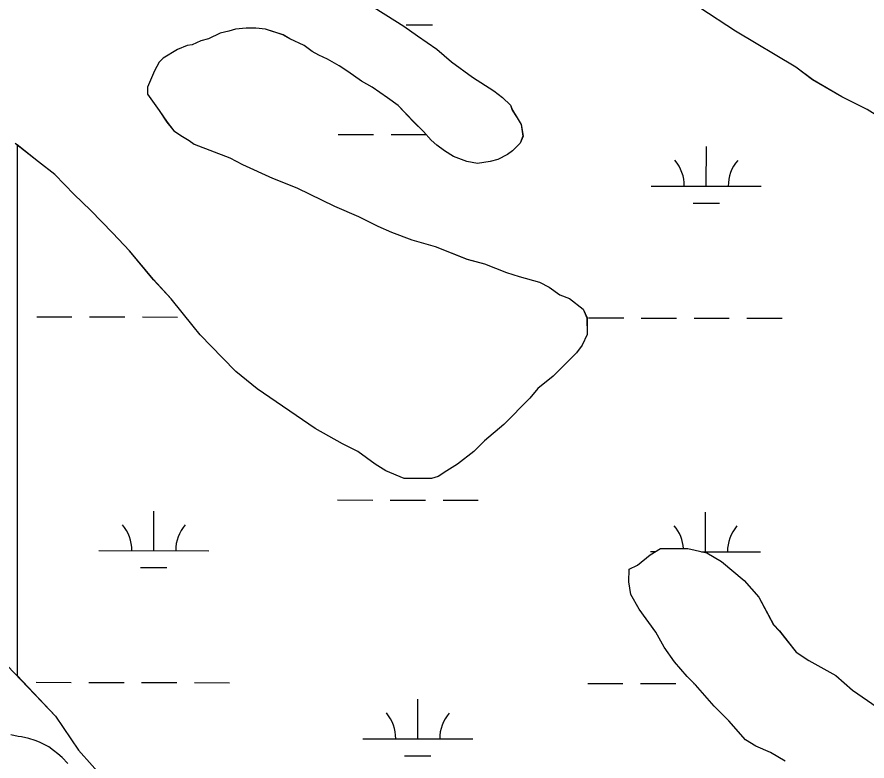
# Model space of a CAD drawing. Extents: x 3187622 to 3225504, y 800805 to 826213.
# Drawn here: x 3215002 to 3215775, y 820490 to 821167 of the extents above; entities that cross this region are included whole.
import ezdxf

# ---------------------------------------------------------------- set-up
doc = ezdxf.new("R2010")
doc.units = 0
for name, color, linetype in [('V-SITE-VEGE', 7, 'Continuous'), ('V-TOPO-SHOR', 7, 'Continuous'), ('V-WETL-SWMP', 7, 'Continuous')]:
    doc.layers.add(name, color=color, linetype=linetype)

msp = doc.modelspace()

# ---------------------------------------------------------------- linework, layer by layer
at = {"layer": 'V-SITE-VEGE'}
for p, q in [((3215318.77, 821180.77), (3215353.98, 821158.81)), ((3215655.5, 821154.23), (3215623.21, 821175.43)), ((3215194.71, 821154.26), (3215186.79, 821152.5)), ((3215200.87, 821156.03), (3215194.71, 821154.26)), ((3215210.55, 821156.92), (3215200.87, 821156.03)), ((3215219.35, 821156.93), (3215210.55, 821156.92)), ((3215228.15, 821156.06), (3215219.35, 821156.93)), ((3215243.99, 821150.79), (3215228.15, 821156.06)), ((3215353.98, 821158.81), (3215366.31, 821150.02)), ((3215710.62, 821121.43), (3215655.5, 821154.23)), ((3215169.2, 821145.45), (3215161.29, 821141.92)), ((3215176.24, 821147.21), (3215169.2, 821145.45)), ((3215186.79, 821152.5), (3215176.24, 821147.21)), ((3215250.16, 821147.28), (3215243.99, 821150.79)), ((3215263.36, 821141.13), (3215250.16, 821147.28)), ((3215366.31, 821150.02), (3215383.92, 821137.71)), ((3215156.89, 821141.03), (3215148.09, 821137.51)), ((3215161.29, 821141.92), (3215156.89, 821141.03)), ((3215270.41, 821135.85), (3215263.36, 821141.13)), ((3215383.92, 821137.71), (3215397.12, 821126.29)), ((3215148.09, 821137.51), (3215134.9, 821129.58)), ((3215276.56, 821132.34), (3215270.41, 821135.85)), ((3215284.49, 821128.83), (3215276.56, 821132.34)), ((3215131.38, 821126.05), (3215126.99, 821118.13)), ((3215134.9, 821129.58), (3215131.38, 821126.05)), ((3215295.06, 821122.68), (3215284.49, 821128.83)), ((3215302.98, 821117.4), (3215295.06, 821122.68)), ((3215397.12, 821126.29), (3215416.5, 821112.22)), ((3215126.99, 821118.13), (3215120.85, 821103.17)), ((3215315.31, 821108.61), (3215302.98, 821117.4)), ((3215725.8, 821109.88), (3215710.62, 821121.43)), ((3215324.99, 821103.34), (3215315.31, 821108.61)), ((3215416.5, 821112.22), (3215435.86, 821099.92)), ((3215752.41, 821094.44), (3215725.8, 821109.88)), ((3215120.85, 821103.17), (3215120.85, 821097.01)), ((3215339.08, 821093.68), (3215324.99, 821103.34)), ((3215435.86, 821099.92), (3215443.79, 821093.77)), ((3215120.85, 821097.01), (3215131.42, 821082.06)), ((3215348.76, 821086.65), (3215339.08, 821093.68)), ((3215443.79, 821093.77), (3215450.83, 821086.74)), ((3215775.23, 821082.84), (3215752.41, 821094.44)), ((3215362.85, 821071.7), (3215348.76, 821086.65)), ((3215450.83, 821086.74), (3215452.6, 821082.34)), ((3215131.42, 821082.06), (3215138.47, 821071.51)), ((3215452.6, 821082.34), (3215457, 821075.3)), ((3215809.42, 821061.63), (3215775.23, 821082.84)), ((3215138.47, 821071.51), (3215144.64, 821063.59)), ((3215371.66, 821062.91), (3215362.85, 821071.7)), ((3215457, 821075.3), (3215460.53, 821069.15)), ((3215460.53, 821069.15), (3215462.3, 821058.59)), ((3215144.64, 821063.59), (3215152.56, 821058.32)), ((3215378.71, 821054.99), (3215371.66, 821062.91)), ((3215152.56, 821058.32), (3215158.72, 821054.8)), ((3215158.72, 821054.8), (3215163.13, 821051.29)), ((3215383.99, 821050.6), (3215378.71, 821054.99)), ((3215462.3, 821058.59), (3215459.67, 821052.43)), ((3215021.47, 821035.33), (3215000.34, 821052.02)), ((3215163.13, 821051.29), (3215195.69, 821039)), ((3215391.03, 821045.33), (3215383.99, 821050.6)), ((3215398.96, 821040.05), (3215391.03, 821045.33)), ((3215452.63, 821045.38), (3215448.23, 821041.86)), ((3215459.67, 821052.43), (3215452.63, 821045.38)), ((3215195.69, 821039), (3215207.14, 821032.85)), ((3215411.28, 821035.67), (3215398.96, 821040.05)), ((3215439.44, 821037.45), (3215432.4, 821035.68)), ((3215448.23, 821041.86), (3215439.44, 821037.45)), ((3215036.44, 821023.9), (3215021.47, 821035.33)), ((3215207.14, 821032.85), (3215234.43, 821020.55)), ((3215420.96, 821033.91), (3215411.28, 821035.67)), ((3215432.4, 821035.68), (3215420.96, 821033.91)), ((3215054.05, 821005.43), (3215036.44, 821023.9)), ((3215234.43, 821020.55), (3215256.43, 821011.77)), ((3215256.43, 821011.77), (3215290.77, 820995.08)), ((3215069.02, 820991.37), (3215054.05, 821005.43)), ((3215089.28, 820970.27), (3215069.02, 820991.37)), ((3215290.77, 820995.08), (3215312.77, 820985.42)), ((3215312.77, 820985.42), (3215330.38, 820976.64)), ((3215330.38, 820976.64), (3215342.7, 820971.37)), ((3215104.25, 820954.44), (3215089.28, 820970.27)), ((3215342.7, 820971.37), (3215361.19, 820964.34)), ((3215361.19, 820964.34), (3215382.31, 820958.2)), ((3215126.27, 820928.06), (3215104.25, 820954.44)), ((3215382.31, 820958.2), (3215411.36, 820946.79)), ((3215411.36, 820946.79), (3215427.2, 820942.41)), ((3215427.2, 820942.41), (3215447.45, 820934.5)), ((3215447.45, 820934.5), (3215458.89, 820930.99)), ((3215458.89, 820930.99), (3215477.37, 820925.73)), ((3215142.13, 820910.48), (3215126.27, 820928.06)), ((3215477.37, 820925.73), (3215486.17, 820921.34)), ((3215486.17, 820921.34), (3215495.86, 820914.31)), ((3215495.86, 820914.31), (3215504.66, 820910.79)), ((3215162.39, 820885.86), (3215142.13, 820910.48)), ((3215504.66, 820910.79), (3215516.99, 820901.13)), ((3215516.99, 820901.13), (3215520.52, 820893.21)), ((3215520.52, 820893.21), (3215520.53, 820878.25)), ((3215168.56, 820877.94), (3215162.39, 820885.86)), ((3215188.81, 820856.84), (3215168.56, 820877.94)), ((3215520.53, 820878.25), (3215516.14, 820868.57)), ((3215516.14, 820868.57), (3215510.87, 820861.52)), ((3215510.87, 820861.52), (3215489.77, 820840.39)), ((3215201.14, 820844.54), (3215188.81, 820856.84)), ((3215220.52, 820828.71), (3215201.14, 820844.54)), ((3215489.77, 820840.39), (3215475.7, 820828.94)), ((3215273.34, 820792.68), (3215220.52, 820828.71)), ((3215475.7, 820828.94), (3215468.67, 820820.13)), ((3215468.67, 820820.13), (3215444.93, 820796.35)), ((3215297.99, 820778.62), (3215273.34, 820792.68)), ((3215444.93, 820796.35), (3215427.34, 820781.38)), ((3215312.08, 820771.6), (3215297.99, 820778.62)), ((3215427.34, 820781.38), (3215417.67, 820771.69)), ((3215327.93, 820760.17), (3215312.08, 820771.6)), ((3215417.67, 820771.69), (3215402.72, 820760.23)), ((3215337.61, 820754.02), (3215327.93, 820760.17)), ((3215402.72, 820760.23), (3215393.05, 820754.07)), ((3215354.34, 820747), (3215337.61, 820754.02)), ((3215393.05, 820754.07), (3215385.13, 820748.78)), ((3215378.98, 820747.02), (3215354.34, 820747)), ((3215385.13, 820748.78), (3215378.98, 820747.02)), ((3215577.94, 820677.79), (3215587.51, 820683.45)), ((3215587.51, 820683.45), (3215612.31, 820683.28)), ((3215612.31, 820683.28), (3215629.45, 820679.35)), ((3215566.42, 820668.33), (3215577.94, 820677.79)), ((3215629.45, 820679.35), (3215642.76, 820671.63)), ((3215558.77, 820664.56), (3215566.42, 820668.33)), ((3215642.76, 820671.63), (3215663.63, 820654.33)), ((3215558.69, 820653.11), (3215558.77, 820664.56)), ((3215560.52, 820641.65), (3215558.69, 820653.11)), ((3215663.63, 820654.33), (3215676.88, 820638.97)), ((3215568.07, 820628.25), (3215560.52, 820641.65)), ((3215676.88, 820638.97), (3215690.07, 820614.08)), ((3215583.19, 820607.16), (3215568.07, 820628.25)), ((3215690.07, 820614.08), (3215695.76, 820608.32)), ((3215590.73, 820593.76), (3215583.19, 820607.16)), ((3215695.76, 820608.32), (3215710.89, 820589.14)), ((3215600.18, 820580.34), (3215590.73, 820593.76)), ((3215710.89, 820589.14), (3215722.29, 820581.44)), ((3215722.29, 820581.44), (3215747, 820567.92)), ((3214993.47, 820576.74), (3215037.04, 820530.67)), ((3215611.54, 820566.91), (3215600.18, 820580.34)), ((3215619.12, 820559.23), (3215611.54, 820566.91)), ((3215747, 820567.92), (3215762.17, 820554.46)), ((3215636.16, 820540.04), (3215619.12, 820559.23)), ((3215762.17, 820554.46), (3215798.25, 820529.42)), ((3215649.43, 820526.59), (3215636.16, 820540.04)), ((3215037.04, 820530.67), (3215057.83, 820500)), ((3215664.57, 820509.32), (3215649.43, 820526.59)), ((3215674.07, 820503.54), (3215664.57, 820509.32)), ((3215057.83, 820500), (3215093.8, 820459.7)), ((3215687.39, 820497.72), (3215674.07, 820503.54)), ((3215700.69, 820490.01), (3215687.39, 820497.72))]:
    msp.add_line(p, q, dxfattribs=at)
at = {"layer": 'V-TOPO-SHOR'}
msp.add_lwpolyline([(3215048.37, 820487.75), (3215043.25, 820493.26), (3215039.31, 820496.6), (3215035.37, 820499.55), (3215030.84, 820502.9), (3215022.56, 820507.22), (3215018.43, 820508.79), (3215012.91, 820510.36), (3215006.21, 820512.13), (3215003.06, 820512.33), (3214996.37, 820513.9)], dxfattribs=at)
at = {"layer": 'V-WETL-SWMP'}
for p, q in [((3215318.77, 821180.78), (3215353.99, 821158.81)), ((3215655.51, 821154.23), (3215623.22, 821175.43)), ((3215194.72, 821154.27), (3215186.8, 821152.5)), ((3215200.88, 821156.04), (3215194.72, 821154.27)), ((3215210.56, 821156.92), (3215200.88, 821156.04)), ((3215219.36, 821156.93), (3215210.56, 821156.92)), ((3215228.16, 821156.06), (3215219.36, 821156.93)), ((3215244, 821150.79), (3215228.16, 821156.06)), ((3215353.99, 821158.81), (3215366.31, 821150.02)), ((3215355.9, 821160.11), (3215379.9, 821160.06)), ((3215710.62, 821121.43), (3215655.51, 821154.23)), ((3215169.21, 821145.45), (3215161.3, 821141.92)), ((3215176.25, 821147.21), (3215169.21, 821145.45)), ((3215186.8, 821152.5), (3215176.25, 821147.21)), ((3215250.16, 821147.28), (3215244, 821150.79)), ((3215263.37, 821141.13), (3215250.16, 821147.28)), ((3215366.31, 821150.02), (3215383.92, 821137.72)), ((3215156.9, 821141.04), (3215148.1, 821137.51)), ((3215161.3, 821141.92), (3215156.9, 821141.04)), ((3215270.41, 821135.86), (3215263.37, 821141.13)), ((3215383.92, 821137.72), (3215397.13, 821126.29)), ((3215148.1, 821137.51), (3215134.91, 821129.58)), ((3215276.58, 821132.34), (3215270.41, 821135.86)), ((3215284.5, 821128.83), (3215276.58, 821132.34)), ((3215131.39, 821126.06), (3215127, 821118.13)), ((3215134.91, 821129.58), (3215131.39, 821126.06)), ((3215295.06, 821122.68), (3215284.5, 821128.83)), ((3215302.99, 821117.41), (3215295.06, 821122.68)), ((3215397.13, 821126.29), (3215416.5, 821112.23)), ((3215127, 821118.13), (3215120.85, 821103.17)), ((3215315.31, 821108.62), (3215302.99, 821117.41)), ((3215725.81, 821109.88), (3215710.62, 821121.43)), ((3215325, 821103.35), (3215315.31, 821108.62)), ((3215416.5, 821112.23), (3215435.87, 821099.92)), ((3215752.41, 821094.44), (3215725.81, 821109.88)), ((3215120.85, 821103.17), (3215120.86, 821097.01)), ((3215339.08, 821093.68), (3215325, 821103.35)), ((3215435.87, 821099.92), (3215443.8, 821093.77)), ((3215120.86, 821097.01), (3215131.43, 821082.06)), ((3215348.77, 821086.65), (3215339.08, 821093.68)), ((3215443.8, 821093.77), (3215450.84, 821086.74)), ((3215775.23, 821082.85), (3215752.41, 821094.44)), ((3215362.86, 821071.7), (3215348.77, 821086.65)), ((3215450.84, 821086.74), (3215452.61, 821082.34)), ((3215131.43, 821082.06), (3215138.48, 821071.51)), ((3215452.61, 821082.34), (3215457.01, 821075.3)), ((3215809.43, 821061.63), (3215775.23, 821082.85)), ((3215138.48, 821071.51), (3215144.65, 821063.59)), ((3215371.67, 821062.91), (3215362.86, 821071.7)), ((3215457.01, 821075.3), (3215460.54, 821069.15)), ((3215460.54, 821069.15), (3215462.31, 821058.59)), ((3215144.65, 821063.59), (3215152.57, 821058.32)), ((3215378.72, 821055), (3215371.67, 821062.91)), ((3215152.57, 821058.32), (3215158.73, 821054.81)), ((3215158.73, 821054.81), (3215163.13, 821051.29)), ((3215294.29, 821060.24), (3215326.29, 821060.17)), ((3215342.29, 821060.14), (3215374.2, 821060.07)), ((3215384, 821050.6), (3215378.72, 821055)), ((3215462.31, 821058.59), (3215459.67, 821052.43)), ((3215021.48, 821035.33), (3215002.03, 821050.7)), ((3215002.03, 821050.7), (3215002.03, 820567.7)), ((3215163.13, 821051.29), (3215195.7, 821039)), ((3215391.04, 821045.33), (3215384, 821050.6)), ((3215398.97, 821040.06), (3215391.04, 821045.33)), ((3215452.64, 821045.38), (3215448.24, 821041.86)), ((3215459.67, 821052.43), (3215452.64, 821045.38)), ((3215629.03, 821013.12), (3215629.11, 821049.12)), ((3215195.7, 821039), (3215207.15, 821032.85)), ((3215411.29, 821035.67), (3215398.97, 821040.06)), ((3215439.45, 821037.45), (3215432.41, 821035.69)), ((3215448.24, 821041.86), (3215439.45, 821037.45)), ((3215036.45, 821023.9), (3215021.48, 821035.33)), ((3215207.15, 821032.85), (3215234.44, 821020.55)), ((3215420.97, 821033.92), (3215411.29, 821035.67)), ((3215432.41, 821035.69), (3215420.97, 821033.92)), ((3215054.06, 821005.44), (3215036.45, 821023.9)), ((3215234.44, 821020.55), (3215256.44, 821011.77)), ((3215256.44, 821011.77), (3215290.77, 820995.09)), ((3215579.03, 821013.23), (3215679.03, 821013.02)), ((3215069.03, 820991.37), (3215054.06, 821005.44)), ((3215089.29, 820970.27), (3215069.03, 820991.37)), ((3215290.77, 820995.09), (3215312.78, 820985.43)), ((3215617, 820997.72), (3215641, 820997.67)), ((3215312.78, 820985.43), (3215330.39, 820976.64)), ((3215330.39, 820976.64), (3215342.71, 820971.37)), ((3215104.26, 820954.45), (3215089.29, 820970.27)), ((3215342.71, 820971.37), (3215361.2, 820964.35)), ((3215361.2, 820964.35), (3215382.32, 820958.21)), ((3215126.28, 820928.07), (3215104.26, 820954.45)), ((3215382.32, 820958.21), (3215411.37, 820946.79)), ((3215411.37, 820946.79), (3215427.21, 820942.41)), ((3215427.21, 820942.41), (3215447.45, 820934.51)), ((3215447.45, 820934.51), (3215458.9, 820931)), ((3215458.9, 820931), (3215477.38, 820925.73)), ((3215142.14, 820910.48), (3215126.28, 820928.07)), ((3215477.38, 820925.73), (3215486.18, 820921.34)), ((3215486.18, 820921.34), (3215495.87, 820914.31)), ((3215495.87, 820914.31), (3215504.67, 820910.8)), ((3215162.4, 820885.86), (3215142.14, 820910.48)), ((3215504.67, 820910.8), (3215517, 820901.13)), ((3215517, 820901.13), (3215520.53, 820893.21)), ((3215020.04, 820894.29), (3215052.04, 820894.23)), ((3215068.04, 820894.2), (3215100.04, 820894.13)), ((3215116.04, 820894.1), (3215148.04, 820894.03)), ((3215520.53, 820893.21), (3215520.54, 820878.25)), ((3215521.95, 820893.27), (3215553.95, 820893.21)), ((3215569.95, 820893.17), (3215601.95, 820893.11)), ((3215617.95, 820893.08), (3215649.95, 820893.01)), ((3215665.95, 820892.98), (3215697.95, 820892.91)), ((3215168.57, 820877.95), (3215162.4, 820885.86)), ((3215188.82, 820856.85), (3215168.57, 820877.95)), ((3215520.54, 820878.25), (3215516.15, 820868.57)), ((3215516.15, 820868.57), (3215510.87, 820861.53)), ((3215510.87, 820861.53), (3215489.77, 820840.39)), ((3215201.15, 820844.54), (3215188.82, 820856.85)), ((3215220.52, 820828.72), (3215201.15, 820844.54)), ((3215489.77, 820840.39), (3215475.7, 820828.94)), ((3215273.35, 820792.68), (3215220.52, 820828.72)), ((3215475.7, 820828.94), (3215468.67, 820820.13)), ((3215468.67, 820820.13), (3215444.94, 820796.35)), ((3215298, 820778.63), (3215273.35, 820792.68)), ((3215444.94, 820796.35), (3215427.35, 820781.38)), ((3215312.09, 820771.6), (3215298, 820778.63)), ((3215427.35, 820781.38), (3215417.68, 820771.69)), ((3215327.94, 820760.17), (3215312.09, 820771.6)), ((3215417.68, 820771.69), (3215402.73, 820760.24)), ((3215337.62, 820754.02), (3215327.94, 820760.17)), ((3215402.73, 820760.24), (3215393.06, 820754.07)), ((3215354.35, 820747), (3215337.62, 820754.02)), ((3215393.06, 820754.07), (3215385.14, 820748.79)), ((3215378.98, 820747.02), (3215354.35, 820747)), ((3215385.14, 820748.79), (3215378.98, 820747.02)), ((3215293.61, 820727.56), (3215325.61, 820727.5)), ((3215341.61, 820727.46), (3215373.61, 820727.4)), ((3215389.61, 820727.37), (3215421.61, 820727.3)), ((3215126.45, 820681.47), (3215126.52, 820717.47)), ((3215628.36, 820680.45), (3215628.43, 820716.45)), ((3215076.45, 820681.57), (3215176.45, 820681.37)), ((3215577.94, 820677.79), (3215587.52, 820683.45)), ((3215587.52, 820683.45), (3215612.32, 820683.28)), ((3215612.32, 820683.28), (3215629.46, 820679.36)), ((3215566.43, 820668.33), (3215577.94, 820677.79)), ((3215578.36, 820680.55), (3215582.6, 820680.54)), ((3215624.65, 820680.46), (3215678.36, 820680.35)), ((3215629.46, 820679.36), (3215642.77, 820671.64)), ((3215114.42, 820666.07), (3215138.42, 820666.02)), ((3215558.77, 820664.56), (3215566.43, 820668.33)), ((3215642.77, 820671.64), (3215663.64, 820654.33)), ((3215558.7, 820653.12), (3215558.77, 820664.56)), ((3215560.53, 820641.66), (3215558.7, 820653.12)), ((3215663.64, 820654.33), (3215676.89, 820638.98)), ((3215568.07, 820628.25), (3215560.53, 820641.66)), ((3215676.89, 820638.98), (3215690.08, 820614.09)), ((3215583.19, 820607.17), (3215568.07, 820628.25)), ((3215690.08, 820614.09), (3215695.76, 820608.33)), ((3215590.74, 820593.76), (3215583.19, 820607.17)), ((3215695.76, 820608.33), (3215710.9, 820589.15)), ((3215600.19, 820580.34), (3215590.74, 820593.76)), ((3215710.9, 820589.15), (3215722.29, 820581.44)), ((3215722.29, 820581.44), (3215747.01, 820567.92)), ((3215611.54, 820566.91), (3215600.19, 820580.34)), ((3215002.03, 820567.7), (3215037.05, 820530.67)), ((3215619.12, 820559.23), (3215611.54, 820566.91)), ((3215747.01, 820567.92), (3215762.18, 820554.46)), ((3215019.36, 820561.62), (3215051.36, 820561.55)), ((3215067.36, 820561.52), (3215099.36, 820561.46)), ((3215115.36, 820561.42), (3215147.36, 820561.36)), ((3215163.36, 820561.33), (3215195.36, 820561.26)), ((3215521.27, 820560.6), (3215553.27, 820560.53)), ((3215569.27, 820560.5), (3215601.27, 820560.43)), ((3215617.27, 820560.4), (3215617.97, 820560.4)), ((3215636.17, 820540.04), (3215619.12, 820559.23)), ((3215762.18, 820554.46), (3215798.26, 820529.42)), ((3215366.57, 820510.17), (3215366.65, 820546.17)), ((3215649.43, 820526.6), (3215636.17, 820540.04)), ((3215037.05, 820530.67), (3215057.83, 820500.01)), ((3215664.58, 820509.33), (3215649.43, 820526.6)), ((3215316.57, 820510.27), (3215416.57, 820510.07)), ((3215674.08, 820503.54), (3215664.58, 820509.33)), ((3215057.83, 820500.01), (3215093.81, 820459.7)), ((3215687.4, 820497.73), (3215674.08, 820503.54)), ((3215700.7, 820490.01), (3215687.4, 820497.73)), ((3215354.54, 820494.76), (3215378.54, 820494.72))]:
    msp.add_line(p, q, dxfattribs=at)
for centre, start, end in [((3215573.79, 821013.71), 359.11148, 40.65514), ((3215684.28, 821013.49), 139.11148, 180.65514), ((3215071.21, 820682.06), 359.11148, 40.65514), ((3215181.69, 820681.84), 139.11148, 180.65514), ((3215573.12, 820681.04), 3.69847, 40.65514), ((3215683.6, 820680.81), 139.11148, 180.65514), ((3215311.33, 820510.76), 359.11148, 40.65514), ((3215421.82, 820510.53), 139.11148, 180.65514)]:
    msp.add_arc(centre, 35.25, start, end, dxfattribs=at)

doc.saveas('drawing.dxf')
